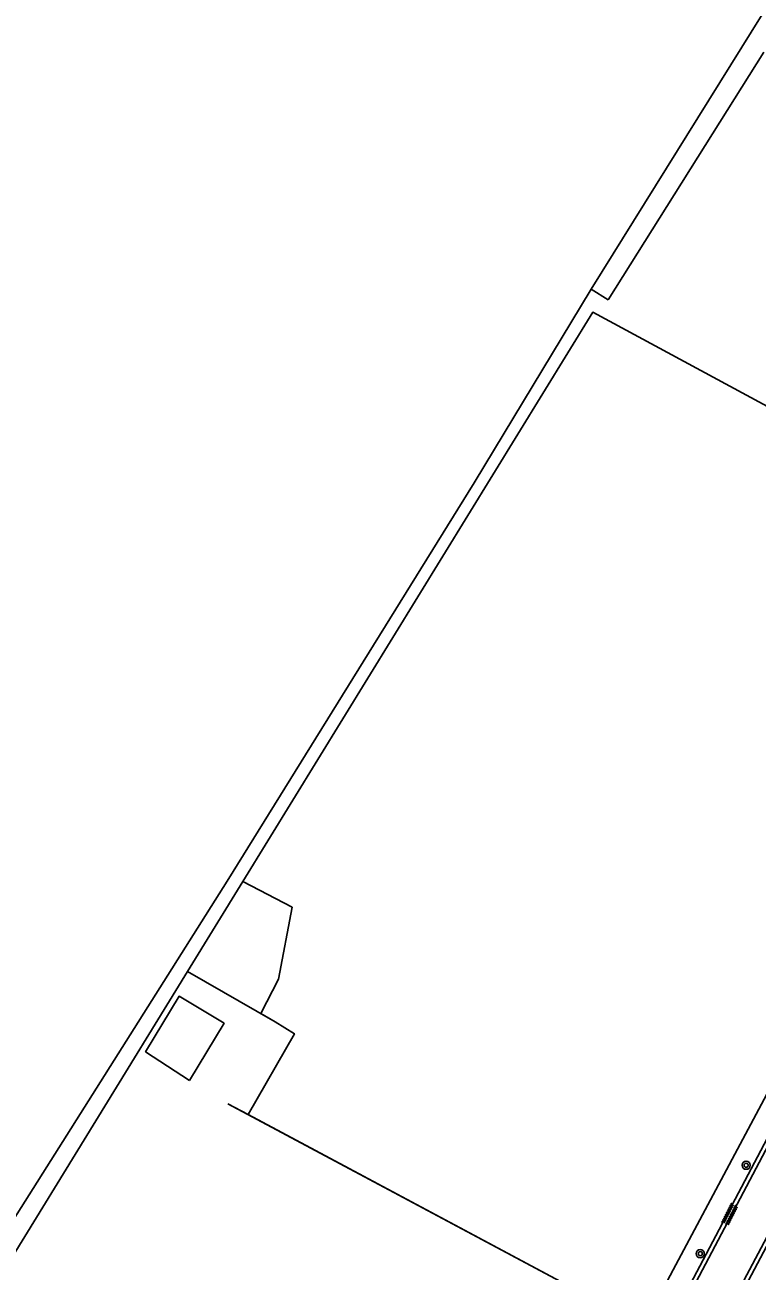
# Model space of a CAD drawing. Extents: x 136000 to 141000, y 400494 to 402006.
# Drawn here: x 137065.4 to 137136.9, y 400744.6 to 400866.3 of the extents above; entities that cross this region are included whole.
import ezdxf

# ---------------------------------------------------------------- set-up
doc = ezdxf.new("R2010")
doc.units = 0
for name, color, linetype in [('gg-afsc-hekwerk', 7, 'Continuous'), ('gg-afsc-lijn draadraster', 7, 'Continuous'), ('gg-bbg-bijgebouw', 7, 'Continuous'), ('gg-knt-bronhoudergrens', 7, 'Continuous'), ('gg-knt-verharding', 7, 'Continuous'), ('gg-kntw-bovenkant insteek waterloop', 7, 'Continuous'), ('gt-symb-boom', 7, 'Continuous'), ('gt-symb-overige verharding', 7, 'Continuous')]:
    doc.layers.add(name, color=color, linetype=linetype)

# ---------------------------------------------------------------- blocks, each defined once
blk = doc.blocks.new('gt0-BOOM')
at = {"layer": 'gt-symb-boom'}
for radius in [0.4, 0.2]:
    blk.add_circle((0, 0), radius, dxfattribs=at)
blk = doc.blocks.new('gt0-OVH')
at = {"layer": 'gt-symb-overige verharding'}
for points in [[(-0.97, 0.3), (-0.97, 0.31), (-0.96, 0.32), (-0.97, 0.33), (-0.97, 0.34), (-0.98, 0.35), (-0.99, 0.35), (-1, 0.36), (-1.01, 0.35), (-1.02, 0.35), (-1.03, 0.34), (-1.03, 0.33), (-1.04, 0.32), (-1.03, 0.31), (-1.03, 0.3), (-1.02, 0.29), (-1.01, 0.29), (-1, 0.28), (-0.99, 0.29), (-0.98, 0.29)], [(-0.87, 0.11), (-0.87, 0.12), (-0.86, 0.13), (-0.87, 0.14), (-0.87, 0.15), (-0.88, 0.16), (-0.89, 0.16), (-0.9, 0.16), (-0.91, 0.16), (-0.92, 0.16), (-0.93, 0.15), (-0.93, 0.14), (-0.94, 0.13), (-0.93, 0.12), (-0.93, 0.11), (-0.92, 0.1), (-0.91, 0.09), (-0.9, 0.09), (-0.89, 0.09), (-0.88, 0.1)], [(-0.77, 0.3), (-0.77, 0.31), (-0.76, 0.32), (-0.77, 0.33), (-0.77, 0.34), (-0.78, 0.35), (-0.79, 0.35), (-0.8, 0.36), (-0.81, 0.35), (-0.82, 0.35), (-0.83, 0.34), (-0.83, 0.33), (-0.84, 0.32), (-0.83, 0.31), (-0.83, 0.3), (-0.82, 0.29), (-0.81, 0.29), (-0.8, 0.28), (-0.79, 0.29), (-0.78, 0.29)], [(-0.67, 0.11), (-0.67, 0.12), (-0.66, 0.13), (-0.67, 0.14), (-0.67, 0.15), (-0.68, 0.16), (-0.69, 0.16), (-0.7, 0.16), (-0.71, 0.16), (-0.72, 0.16), (-0.73, 0.15), (-0.73, 0.14), (-0.74, 0.13), (-0.73, 0.12), (-0.73, 0.11), (-0.72, 0.1), (-0.71, 0.09), (-0.7, 0.09), (-0.69, 0.09), (-0.68, 0.1)], [(-0.57, 0.3), (-0.57, 0.31), (-0.56, 0.32), (-0.57, 0.33), (-0.57, 0.34), (-0.58, 0.35), (-0.59, 0.35), (-0.6, 0.36), (-0.61, 0.35), (-0.62, 0.35), (-0.63, 0.34), (-0.63, 0.33), (-0.64, 0.32), (-0.63, 0.31), (-0.63, 0.3), (-0.62, 0.29), (-0.61, 0.29), (-0.6, 0.28), (-0.59, 0.29), (-0.58, 0.29)], [(-0.47, 0.11), (-0.47, 0.12), (-0.46, 0.13), (-0.47, 0.14), (-0.47, 0.15), (-0.48, 0.16), (-0.49, 0.16), (-0.5, 0.16), (-0.51, 0.16), (-0.52, 0.16), (-0.53, 0.15), (-0.53, 0.14), (-0.54, 0.13), (-0.53, 0.12), (-0.53, 0.11), (-0.52, 0.1), (-0.51, 0.09), (-0.5, 0.09), (-0.49, 0.09), (-0.48, 0.1)], [(-0.37, 0.3), (-0.37, 0.31), (-0.36, 0.32), (-0.37, 0.33), (-0.37, 0.34), (-0.38, 0.35), (-0.39, 0.35), (-0.4, 0.36), (-0.41, 0.35), (-0.42, 0.35), (-0.43, 0.34), (-0.43, 0.33), (-0.44, 0.32), (-0.43, 0.31), (-0.43, 0.3), (-0.42, 0.29), (-0.41, 0.29), (-0.4, 0.28), (-0.39, 0.29), (-0.38, 0.29)], [(-0.27, 0.11), (-0.27, 0.12), (-0.26, 0.13), (-0.27, 0.14), (-0.27, 0.15), (-0.28, 0.16), (-0.29, 0.16), (-0.3, 0.16), (-0.31, 0.16), (-0.32, 0.16), (-0.33, 0.15), (-0.33, 0.14), (-0.34, 0.13), (-0.33, 0.12), (-0.33, 0.11), (-0.32, 0.1), (-0.31, 0.09), (-0.3, 0.09), (-0.29, 0.09), (-0.28, 0.1)], [(-0.17, 0.3), (-0.17, 0.31), (-0.16, 0.32), (-0.17, 0.33), (-0.17, 0.34), (-0.18, 0.35), (-0.19, 0.35), (-0.2, 0.36), (-0.21, 0.35), (-0.22, 0.35), (-0.23, 0.34), (-0.23, 0.33), (-0.24, 0.32), (-0.23, 0.31), (-0.23, 0.3), (-0.22, 0.29), (-0.21, 0.29), (-0.2, 0.28), (-0.19, 0.29), (-0.18, 0.29)], [(-0.07, 0.11), (-0.07, 0.12), (-0.06, 0.13), (-0.07, 0.14), (-0.07, 0.15), (-0.08, 0.16), (-0.09, 0.16), (-0.1, 0.16), (-0.11, 0.16), (-0.12, 0.16), (-0.13, 0.15), (-0.13, 0.14), (-0.14, 0.13), (-0.13, 0.12), (-0.13, 0.11), (-0.12, 0.1), (-0.11, 0.09), (-0.1, 0.09), (-0.09, 0.09), (-0.08, 0.1)], [(0.03, 0.3), (0.03, 0.31), (0.04, 0.32), (0.03, 0.33), (0.03, 0.34), (0.02, 0.35), (0.01, 0.35), (0, 0.36), (-0.01, 0.35), (-0.02, 0.35), (-0.03, 0.34), (-0.03, 0.33), (-0.04, 0.32), (-0.03, 0.31), (-0.03, 0.3), (-0.02, 0.29), (-0.01, 0.29), (0, 0.28), (0.01, 0.29), (0.02, 0.29)], [(0.13, 0.11), (0.13, 0.12), (0.14, 0.13), (0.13, 0.14), (0.13, 0.15), (0.12, 0.16), (0.11, 0.16), (0.1, 0.16), (0.09, 0.16), (0.08, 0.16), (0.07, 0.15), (0.07, 0.14), (0.06, 0.13), (0.07, 0.12), (0.07, 0.11), (0.08, 0.1), (0.09, 0.09), (0.1, 0.09), (0.11, 0.09), (0.12, 0.1)], [(0.23, 0.3), (0.23, 0.31), (0.24, 0.32), (0.23, 0.33), (0.23, 0.34), (0.22, 0.35), (0.21, 0.35), (0.2, 0.36), (0.19, 0.35), (0.18, 0.35), (0.17, 0.34), (0.17, 0.33), (0.16, 0.32), (0.17, 0.31), (0.17, 0.3), (0.18, 0.29), (0.19, 0.29), (0.2, 0.28), (0.21, 0.29), (0.22, 0.29)], [(0.33, 0.11), (0.33, 0.12), (0.34, 0.13), (0.33, 0.14), (0.33, 0.15), (0.32, 0.16), (0.31, 0.16), (0.3, 0.16), (0.29, 0.16), (0.28, 0.16), (0.27, 0.15), (0.27, 0.14), (0.26, 0.13), (0.27, 0.12), (0.27, 0.11), (0.28, 0.1), (0.29, 0.09), (0.3, 0.09), (0.31, 0.09), (0.32, 0.1)], [(0.43, 0.3), (0.43, 0.31), (0.44, 0.32), (0.43, 0.33), (0.43, 0.34), (0.42, 0.35), (0.41, 0.35), (0.4, 0.36), (0.39, 0.35), (0.38, 0.35), (0.37, 0.34), (0.37, 0.33), (0.36, 0.32), (0.37, 0.31), (0.37, 0.3), (0.38, 0.29), (0.39, 0.29), (0.4, 0.28), (0.41, 0.29), (0.42, 0.29)], [(0.53, 0.11), (0.53, 0.12), (0.54, 0.13), (0.53, 0.14), (0.53, 0.15), (0.52, 0.16), (0.51, 0.16), (0.5, 0.16), (0.49, 0.16), (0.48, 0.16), (0.47, 0.15), (0.47, 0.14), (0.46, 0.13), (0.47, 0.12), (0.47, 0.11), (0.48, 0.1), (0.49, 0.09), (0.5, 0.09), (0.51, 0.09), (0.52, 0.1)], [(0.63, 0.3), (0.63, 0.31), (0.64, 0.32), (0.63, 0.33), (0.63, 0.34), (0.62, 0.35), (0.61, 0.35), (0.6, 0.36), (0.59, 0.35), (0.58, 0.35), (0.57, 0.34), (0.57, 0.33), (0.56, 0.32), (0.57, 0.31), (0.57, 0.3), (0.58, 0.29), (0.59, 0.29), (0.6, 0.28), (0.61, 0.29), (0.62, 0.29)], [(0.73, 0.11), (0.73, 0.12), (0.74, 0.13), (0.73, 0.14), (0.73, 0.15), (0.72, 0.16), (0.71, 0.16), (0.7, 0.16), (0.69, 0.16), (0.68, 0.16), (0.67, 0.15), (0.67, 0.14), (0.66, 0.13), (0.67, 0.12), (0.67, 0.11), (0.68, 0.1), (0.69, 0.09), (0.7, 0.09), (0.71, 0.09), (0.72, 0.1)], [(0.83, 0.3), (0.83, 0.31), (0.84, 0.32), (0.83, 0.33), (0.83, 0.34), (0.82, 0.35), (0.81, 0.35), (0.8, 0.36), (0.79, 0.35), (0.78, 0.35), (0.77, 0.34), (0.77, 0.33), (0.76, 0.32), (0.77, 0.31), (0.77, 0.3), (0.78, 0.29), (0.79, 0.29), (0.8, 0.28), (0.81, 0.29), (0.82, 0.29)], [(0.93, 0.11), (0.93, 0.12), (0.94, 0.13), (0.93, 0.14), (0.93, 0.15), (0.92, 0.16), (0.91, 0.16), (0.9, 0.16), (0.89, 0.16), (0.88, 0.16), (0.87, 0.15), (0.87, 0.14), (0.86, 0.13), (0.87, 0.12), (0.87, 0.11), (0.88, 0.1), (0.89, 0.09), (0.9, 0.09), (0.91, 0.09), (0.92, 0.1)], [(1.03, 0.3), (1.03, 0.31), (1.04, 0.32), (1.03, 0.33), (1.03, 0.34), (1.02, 0.35), (1.01, 0.35), (1, 0.36), (0.99, 0.35), (0.98, 0.35), (0.97, 0.34), (0.97, 0.33), (0.96, 0.32), (0.97, 0.31), (0.97, 0.3), (0.98, 0.29), (0.99, 0.29), (1, 0.28), (1.01, 0.29), (1.02, 0.29)], [(-0.97, -0.14), (-0.97, -0.13), (-0.96, -0.12), (-0.97, -0.11), (-0.97, -0.1), (-0.98, -0.09), (-0.99, -0.09), (-1, -0.08), (-1.01, -0.09), (-1.02, -0.09), (-1.03, -0.1), (-1.03, -0.11), (-1.04, -0.12), (-1.03, -0.13), (-1.03, -0.14), (-1.02, -0.15), (-1.01, -0.15), (-1, -0.16), (-0.99, -0.15), (-0.98, -0.15)], [(-0.87, -0.33), (-0.87, -0.32), (-0.86, -0.31), (-0.87, -0.3), (-0.87, -0.29), (-0.88, -0.28), (-0.89, -0.28), (-0.9, -0.28), (-0.91, -0.28), (-0.92, -0.28), (-0.93, -0.29), (-0.93, -0.3), (-0.94, -0.31), (-0.93, -0.32), (-0.93, -0.33), (-0.92, -0.34), (-0.91, -0.35), (-0.9, -0.35), (-0.89, -0.35), (-0.88, -0.34)], [(-0.77, -0.14), (-0.77, -0.13), (-0.76, -0.12), (-0.77, -0.11), (-0.77, -0.1), (-0.78, -0.09), (-0.79, -0.09), (-0.8, -0.08), (-0.81, -0.09), (-0.82, -0.09), (-0.83, -0.1), (-0.83, -0.11), (-0.84, -0.12), (-0.83, -0.13), (-0.83, -0.14), (-0.82, -0.15), (-0.81, -0.15), (-0.8, -0.16), (-0.79, -0.15), (-0.78, -0.15)], [(-0.67, -0.33), (-0.67, -0.32), (-0.66, -0.31), (-0.67, -0.3), (-0.67, -0.29), (-0.68, -0.28), (-0.69, -0.28), (-0.7, -0.28), (-0.71, -0.28), (-0.72, -0.28), (-0.73, -0.29), (-0.73, -0.3), (-0.74, -0.31), (-0.73, -0.32), (-0.73, -0.33), (-0.72, -0.34), (-0.71, -0.35), (-0.7, -0.35), (-0.69, -0.35), (-0.68, -0.34)], [(-0.57, -0.14), (-0.57, -0.13), (-0.56, -0.12), (-0.57, -0.11), (-0.57, -0.1), (-0.58, -0.09), (-0.59, -0.09), (-0.6, -0.08), (-0.61, -0.09), (-0.62, -0.09), (-0.63, -0.1), (-0.63, -0.11), (-0.64, -0.12), (-0.63, -0.13), (-0.63, -0.14), (-0.62, -0.15), (-0.61, -0.15), (-0.6, -0.16), (-0.59, -0.15), (-0.58, -0.15)], [(-0.47, -0.33), (-0.47, -0.32), (-0.46, -0.31), (-0.47, -0.3), (-0.47, -0.29), (-0.48, -0.28), (-0.49, -0.28), (-0.5, -0.28), (-0.51, -0.28), (-0.52, -0.28), (-0.53, -0.29), (-0.53, -0.3), (-0.54, -0.31), (-0.53, -0.32), (-0.53, -0.33), (-0.52, -0.34), (-0.51, -0.35), (-0.5, -0.35), (-0.49, -0.35), (-0.48, -0.34)], [(-0.37, -0.14), (-0.37, -0.13), (-0.36, -0.12), (-0.37, -0.11), (-0.37, -0.1), (-0.38, -0.09), (-0.39, -0.09), (-0.4, -0.08), (-0.41, -0.09), (-0.42, -0.09), (-0.43, -0.1), (-0.43, -0.11), (-0.44, -0.12), (-0.43, -0.13), (-0.43, -0.14), (-0.42, -0.15), (-0.41, -0.15), (-0.4, -0.16), (-0.39, -0.15), (-0.38, -0.15)], [(-0.27, -0.33), (-0.27, -0.32), (-0.26, -0.31), (-0.27, -0.3), (-0.27, -0.29), (-0.28, -0.28), (-0.29, -0.28), (-0.3, -0.28), (-0.31, -0.28), (-0.32, -0.28), (-0.33, -0.29), (-0.33, -0.3), (-0.34, -0.31), (-0.33, -0.32), (-0.33, -0.33), (-0.32, -0.34), (-0.31, -0.35), (-0.3, -0.35), (-0.29, -0.35), (-0.28, -0.34)], [(-0.17, -0.14), (-0.17, -0.13), (-0.16, -0.12), (-0.17, -0.11), (-0.17, -0.1), (-0.18, -0.09), (-0.19, -0.09), (-0.2, -0.08), (-0.21, -0.09), (-0.22, -0.09), (-0.23, -0.1), (-0.23, -0.11), (-0.24, -0.12), (-0.23, -0.13), (-0.23, -0.14), (-0.22, -0.15), (-0.21, -0.15), (-0.2, -0.16), (-0.19, -0.15), (-0.18, -0.15)], [(-0.07, -0.33), (-0.07, -0.32), (-0.06, -0.31), (-0.07, -0.3), (-0.07, -0.29), (-0.08, -0.28), (-0.09, -0.28), (-0.1, -0.28), (-0.11, -0.28), (-0.12, -0.28), (-0.13, -0.29), (-0.13, -0.3), (-0.14, -0.31), (-0.13, -0.32), (-0.13, -0.33), (-0.12, -0.34), (-0.11, -0.35), (-0.1, -0.35), (-0.09, -0.35), (-0.08, -0.34)], [(0.03, -0.14), (0.03, -0.13), (0.04, -0.12), (0.03, -0.11), (0.03, -0.1), (0.02, -0.09), (0.01, -0.09), (0, -0.08), (-0.01, -0.09), (-0.02, -0.09), (-0.03, -0.1), (-0.03, -0.11), (-0.04, -0.12), (-0.03, -0.13), (-0.03, -0.14), (-0.02, -0.15), (-0.01, -0.15), (0, -0.16), (0.01, -0.15), (0.02, -0.15)], [(0.13, -0.33), (0.13, -0.32), (0.14, -0.31), (0.13, -0.3), (0.13, -0.29), (0.12, -0.28), (0.11, -0.28), (0.1, -0.28), (0.09, -0.28), (0.08, -0.28), (0.07, -0.29), (0.07, -0.3), (0.06, -0.31), (0.07, -0.32), (0.07, -0.33), (0.08, -0.34), (0.09, -0.35), (0.1, -0.35), (0.11, -0.35), (0.12, -0.34)], [(0.23, -0.14), (0.23, -0.13), (0.24, -0.12), (0.23, -0.11), (0.23, -0.1), (0.22, -0.09), (0.21, -0.09), (0.2, -0.08), (0.19, -0.09), (0.18, -0.09), (0.17, -0.1), (0.17, -0.11), (0.16, -0.12), (0.17, -0.13), (0.17, -0.14), (0.18, -0.15), (0.19, -0.15), (0.2, -0.16), (0.21, -0.15), (0.22, -0.15)], [(0.33, -0.33), (0.33, -0.32), (0.34, -0.31), (0.33, -0.3), (0.33, -0.29), (0.32, -0.28), (0.31, -0.28), (0.3, -0.28), (0.29, -0.28), (0.28, -0.28), (0.27, -0.29), (0.27, -0.3), (0.26, -0.31), (0.27, -0.32), (0.27, -0.33), (0.28, -0.34), (0.29, -0.35), (0.3, -0.35), (0.31, -0.35), (0.32, -0.34)], [(0.43, -0.14), (0.43, -0.13), (0.44, -0.12), (0.43, -0.11), (0.43, -0.1), (0.42, -0.09), (0.41, -0.09), (0.4, -0.08), (0.39, -0.09), (0.38, -0.09), (0.37, -0.1), (0.37, -0.11), (0.36, -0.12), (0.37, -0.13), (0.37, -0.14), (0.38, -0.15), (0.39, -0.15), (0.4, -0.16), (0.41, -0.15), (0.42, -0.15)], [(0.53, -0.33), (0.53, -0.32), (0.54, -0.31), (0.53, -0.3), (0.53, -0.29), (0.52, -0.28), (0.51, -0.28), (0.5, -0.28), (0.49, -0.28), (0.48, -0.28), (0.47, -0.29), (0.47, -0.3), (0.46, -0.31), (0.47, -0.32), (0.47, -0.33), (0.48, -0.34), (0.49, -0.35), (0.5, -0.35), (0.51, -0.35), (0.52, -0.34)], [(0.63, -0.14), (0.63, -0.13), (0.64, -0.12), (0.63, -0.11), (0.63, -0.1), (0.62, -0.09), (0.61, -0.09), (0.6, -0.08), (0.59, -0.09), (0.58, -0.09), (0.57, -0.1), (0.57, -0.11), (0.56, -0.12), (0.57, -0.13), (0.57, -0.14), (0.58, -0.15), (0.59, -0.15), (0.6, -0.16), (0.61, -0.15), (0.62, -0.15)], [(0.73, -0.33), (0.73, -0.32), (0.74, -0.31), (0.73, -0.3), (0.73, -0.29), (0.72, -0.28), (0.71, -0.28), (0.7, -0.28), (0.69, -0.28), (0.68, -0.28), (0.67, -0.29), (0.67, -0.3), (0.66, -0.31), (0.67, -0.32), (0.67, -0.33), (0.68, -0.34), (0.69, -0.35), (0.7, -0.35), (0.71, -0.35), (0.72, -0.34)], [(0.83, -0.14), (0.83, -0.13), (0.84, -0.12), (0.83, -0.11), (0.83, -0.1), (0.82, -0.09), (0.81, -0.09), (0.8, -0.08), (0.79, -0.09), (0.78, -0.09), (0.77, -0.1), (0.77, -0.11), (0.76, -0.12), (0.77, -0.13), (0.77, -0.14), (0.78, -0.15), (0.79, -0.15), (0.8, -0.16), (0.81, -0.15), (0.82, -0.15)], [(0.93, -0.33), (0.93, -0.32), (0.94, -0.31), (0.93, -0.3), (0.93, -0.29), (0.92, -0.28), (0.91, -0.28), (0.9, -0.28), (0.89, -0.28), (0.88, -0.28), (0.87, -0.29), (0.87, -0.3), (0.86, -0.31), (0.87, -0.32), (0.87, -0.33), (0.88, -0.34), (0.89, -0.35), (0.9, -0.35), (0.91, -0.35), (0.92, -0.34)], [(1.03, -0.14), (1.03, -0.13), (1.04, -0.12), (1.03, -0.11), (1.03, -0.1), (1.02, -0.09), (1.01, -0.09), (1, -0.08), (0.99, -0.09), (0.98, -0.09), (0.97, -0.1), (0.97, -0.11), (0.96, -0.12), (0.97, -0.13), (0.97, -0.14), (0.98, -0.15), (0.99, -0.15), (1, -0.16), (1.01, -0.15), (1.02, -0.15)]]:
    blk.add_lwpolyline(points, close=True, dxfattribs=at)

msp = doc.modelspace()

# ---------------------------------------------------------------- linework, layer by layer
at = {"layer": 'gg-afsc-hekwerk'}
for p, q in [((137063.39, 400744.65), (137081.31, 400773.83)), ((137085.24, 400760.9), (137122.28, 400741.12)), ((137085.24, 400760.9), (137087.22, 400759.84)), ((137087.22, 400759.84), (137122.28, 400741.12)), ((137087.22, 400759.84), (137122.28, 400741.12))]:
    msp.add_line(p, q, dxfattribs=at)
msp.add_lwpolyline([(137125.81, 400739.24), (137165.6, 400813.93), (137165.35, 400814.08)], dxfattribs=at)
msp.add_lwpolyline([(137125.81, 400739.24), (137165.6, 400813.93), (137165.35, 400814.08)], dxfattribs=at)
at = {"layer": 'gg-afsc-lijn draadraster'}
msp.add_line((137089.85, 400768.91), (137081.31, 400773.83), dxfattribs=at)
at = {"layer": 'gg-bbg-bijgebouw'}
msp.add_lwpolyline([(137081.5, 400763.18), (137077.2, 400765.99), (137080.47, 400771.41), (137084.87, 400768.76), (137081.5, 400763.18)], dxfattribs=at)
at = {"layer": 'gg-knt-bronhoudergrens'}
msp.add_line((137086.71, 400782.61), (137081.31, 400773.83), dxfattribs=at)
for points in [[(137061.75, 400745.56), (137085.17, 400782.63), (137109.27, 400821.56), (137120.69, 400840.46)], [(137162.61, 400815.66), (137120.86, 400838.21), (137086.71, 400782.61)], [(137086.71, 400782.61), (137091.5, 400780.09), (137090.18, 400773.08), (137088.45, 400769.71), (137089.85, 400768.91)], [(137089.85, 400768.91), (137091.74, 400767.74), (137087.22, 400759.84)]]:
    msp.add_lwpolyline(points, dxfattribs=at)
at = {"layer": 'gg-knt-verharding'}
for points in [[(137126.61, 400736.14), (137141.35, 400764.05), (137170.31, 400818.55)], [(137126.95, 400735.93), (137141.73, 400763.91), (137160.89, 400800.01)], [(137156.03, 400782.18), (137143.24, 400758.07), (137114.08, 400703.02), (137101.59, 400679.24)], [(137156.38, 400781.99), (137143.57, 400757.85), (137114.46, 400702.86), (137101.95, 400679.07)]]:
    msp.add_lwpolyline(points, dxfattribs=at)
at = {"layer": 'gg-kntw-bovenkant insteek waterloop'}
for p, q in [((137155.46, 400896.33), (137120.69, 400840.46)), ((137137.57, 400863.62), (137122.37, 400839.42)), ((137120.69, 400840.46), (137122.37, 400839.42))]:
    msp.add_line(p, q, dxfattribs=at)

# ---------------------------------------------------------------- block references
at = {"layer": 'gt-symb-boom'}
for p in [(137135.83, 400754.9), (137131.35, 400746.26)]:
    msp.add_blockref('gt0-BOOM', p, dxfattribs=at)
at = {"layer": 'gt-symb-overige verharding', "rotation": 63.38370037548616}
msp.add_blockref('gt0-OVH', (137134.23, 400750.1), dxfattribs=at)

doc.saveas('drawing.dxf')
